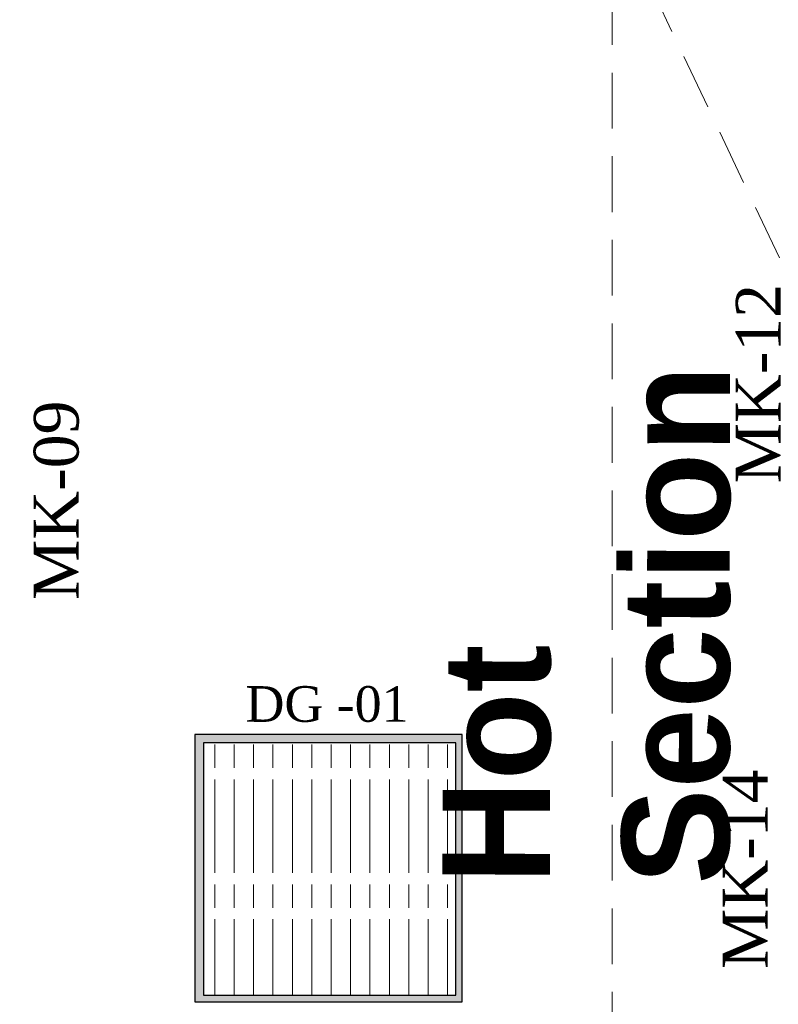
# Model space of a CAD drawing. Header units: millimetres. Extents: x 31882 to 271790, y -35693 to 24917.
# Tile 445 of 524: x 161760 to 162611, y 18546 to 19651. Entities that reach past the tile are written whole.
import ezdxf

# ---------------------------------------------------------------- set-up
doc = ezdxf.new("R2010")
doc.units = ezdxf.units.MM
doc.header["$MEASUREMENT"] = 0
doc.linetypes.add('( Dashed )', pattern=[0.75, 0.5, -0.25])
for name, color, linetype, lineweight in [('A - TEXT', 7, 'Continuous', 13), ('CKD - Kit Text', 171, 'Continuous', 13), ('CKD Equipments', 252, 'Continuous', 0), ('CKD-HOOD', 1, '( Dashed )', 15)]:
    doc.layers.add(name, color=color, linetype=linetype, lineweight=lineweight)
for name, color, linetype in [('Drain Grating', 4, 'Continuous'), ('T-Title', 140, 'Continuous'), ('xKAM-B3-01-Kitchen$0$A-FURN', 8, 'Continuous')]:
    doc.layers.add(name, color=color, linetype=linetype)
doc.styles.add('C100', font='txt', dxfattribs={"height": 0.2})
doc.styles.add('CKD_Dimension Text', font='BOOKOS.TTF', dxfattribs={"height": 50})

msp = doc.modelspace()

# ---------------------------------------------------------------- hatches: boundary and pattern name
at = {"layer": 'CKD Equipments'}
h = msp.add_hatch(color=2, dxfattribs=at)
h.dxf.hatch_style = 1
h.paths.add_polyline_path([(161956.2, 18849.3), (161956.2, 18549.3), (162256.2, 18549.3), (162256.2, 18849.3)])
h.paths.add_polyline_path([(162248.9, 18839.8), (161965.9, 18839.8), (161965.9, 18556.8), (162248.9, 18556.8)], flags=16)
at = {"layer": 'Drain Grating', "linetype": 'Continuous', "lineweight": 5}
h = msp.add_hatch(dxfattribs=at)
h.set_pattern_fill('ACAD_ISO08W100', color=256, scale=4.354286, angle=90, style=0)
h.set_pattern_definition([(90, (89936.813, -730748.186), (-21.7714286, 8e-15), [104.5028571, -13.0628571, 26.1257143, -13.0628571])])
h.paths.add_polyline_path([(162248.9, 18839.8), (162248.9, 18556.8), (161965.9, 18556.8), (161965.9, 18839.8)])

# ---------------------------------------------------------------- linework, layer by layer
at = {"layer": 'CKD-HOOD', "color": 1, "linetype": '( Dashed )', "ltscale": 125}
msp.add_lwpolyline([(162424.4, 19779.1), (162424.4, 17779.1), (163374.4, 17779.1), (163374.4, 19779.1), (162424.4, 19779.1), (163374.4, 17779.1), (162424.4, 17779.1), (163374.4, 19779.1)], dxfattribs=at)
at = {"layer": 'xKAM-B3-01-Kitchen$0$A-FURN'}
msp.add_lwpolyline([(161956.2, 18849.3), (161956.2, 18549.3), (162256.2, 18549.3), (162256.2, 18849.3), (161956.2, 18849.3)], dxfattribs=at)
at = {"layer": 'xKAM-B3-01-Kitchen$0$A-FURN', "elevation": 7637.2}
msp.add_lwpolyline([(162248.9, 18839.8), (161965.9, 18839.8), (161965.9, 18556.8), (162248.9, 18556.8)], close=True, dxfattribs=at)

# ---------------------------------------------------------------- texts
at = {"layer": 'A - TEXT', "attachment_point": 8, "rotation": 90, "style": 'CKD_Dimension Text'}
for s, insert, char_height, width in [('MK-12', (162613.4, 19242.8), 50.28, 708.501), ('MK-09', (161826.5, 19112), 50.28, 1154.638), ('\\pxql;MK-14', (162598.8, 18940.5), 50.278, 708.501)]:
    msp.add_mtext(s, dxfattribs=dict(at, insert=insert, char_height=char_height, width=width))
at = {"layer": 'CKD - Kit Text', "color": 7, "insert": (162104.5, 18903.4), "char_height": 40, "width": 348.213, "attachment_point": 2, "style": 'CKD_Dimension Text'}
msp.add_mtext('DG -01', dxfattribs=at)
at = {"layer": 'T-Title', "color": 30, "ltscale": 0.25, "insert": (162233.9, 18681.4), "char_height": 120.666, "width": 1.537, "attachment_point": 1, "rotation": 89.9044, "style": 'C100'}
msp.add_mtext('{\\fCentury Gothic|b1|i0|c0|p34;Hot Section}', dxfattribs=at)

doc.saveas('drawing.dxf')
